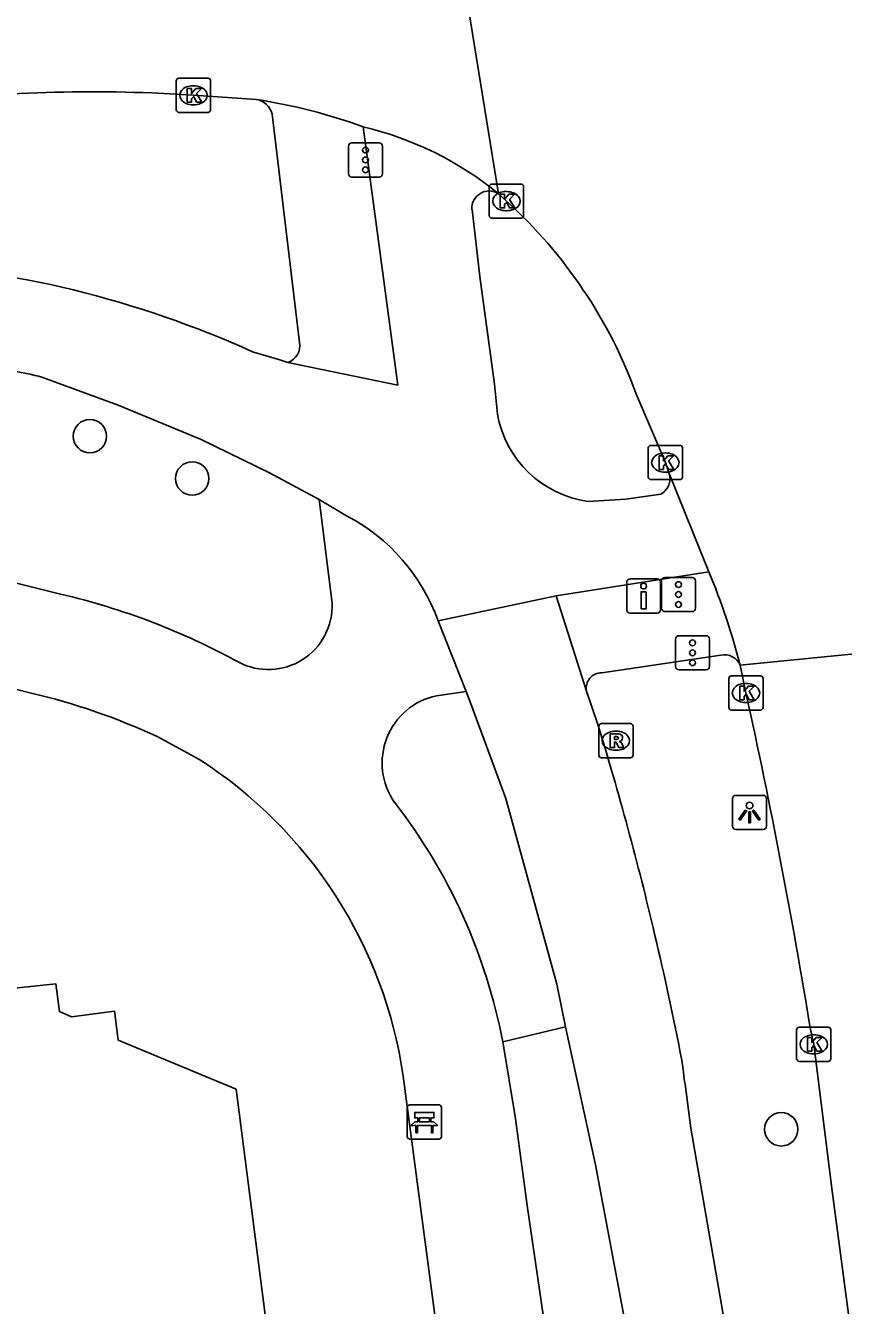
# Model space of a CAD drawing. Extents: x 160557 to 161245, y 385330 to 386505.
# Drawn here: x 161094.75 to 161118.66, y 386117.5 to 386154.93 of the extents above; entities that cross this region are included whole.
import ezdxf

# ---------------------------------------------------------------- set-up
doc = ezdxf.new("R2010")
doc.units = 0
for name, color, linetype in [('IMGEO_Bank', 7, 'Continuous'), ('IMGEO_Boom', 7, 'Continuous'), ('IMGEO_Drukknoppaal', 7, 'Continuous'), ('IMGEO_Fietspad_gesloten', 7, 'Continuous'), ('IMGEO_Haag', 7, 'Continuous'), ('IMGEO_Kolk', 7, 'Continuous'), ('IMGEO_Lichtpunt', 7, 'Continuous'), ('IMGEO_Pand', 7, 'Continuous'), ('IMGEO_Rijbaan_lokaal_gesloten', 7, 'Continuous'), ('IMGEO_Rijbaan_regionaal_gesloten', 7, 'Continuous'), ('IMGEO_Rioolput', 7, 'Continuous'), ('IMGEO_Verkeersregelinstallatiepaal', 7, 'Continuous'), ('IMGEO_Voetpad_open', 7, 'Continuous')]:
    doc.layers.add(name, color=color, linetype=linetype)

msp = doc.modelspace()

# ---------------------------------------------------------------- linework, layer by layer
at = {"layer": 'IMGEO_Bank'}
for p, q in [((161105.91, 386122.44), (161105.91, 386123.281)), ((161105.91, 386123.281), (161105.91, 386122.44)), ((161105.985, 386123.365), (161106.826, 386123.365)), ((161106.826, 386123.365), (161105.985, 386123.365)), ((161106.91, 386123.29), (161106.91, 386122.449)), ((161106.91, 386122.449), (161106.91, 386123.29)), ((161106.219, 386122.871), (161106.219, 386122.977)), ((161106.263, 386122.977), (161106.263, 386122.871)), ((161106.551, 386122.983), (161106.269, 386122.983)), ((161106.269, 386122.865), (161106.551, 386122.865)), ((161106.557, 386122.871), (161106.557, 386122.977)), ((161106.601, 386122.977), (161106.601, 386122.871)), ((161106.607, 386122.763), (161106.214, 386122.763)), ((161106.835, 386122.365), (161105.994, 386122.365)), ((161105.994, 386122.365), (161106.835, 386122.365))]:
    msp.add_line(p, q, dxfattribs=at)
for points in [[(161106.157, 386122.763), (161106.015, 386122.763), (161106.127, 386122.865), (161106.213, 386122.865)], [(161106.213, 386122.983), (161106.127, 386122.983), (161106.127, 386123.144), (161106.69, 386123.144), (161106.69, 386122.983), (161106.607, 386122.983)], [(161106.607, 386122.865), (161106.69, 386122.865), (161106.802, 386122.763), (161106.663, 386122.763)], [(161106.207, 386122.756), (161106.207, 386122.549), (161106.164, 386122.549), (161106.164, 386122.756)], [(161106.657, 386122.756), (161106.657, 386122.549), (161106.613, 386122.549), (161106.613, 386122.756)]]:
    msp.add_lwpolyline(points, dxfattribs=at)
for centre, radius, start, end in [((161105.988, 386123.287), 0.0779, 92.4484, 184.2845), ((161105.988, 386123.287), 0.0779, 92.4484, 184.2845), ((161106.832, 386123.287), 0.0779, 2.4484, 94.2845), ((161106.832, 386123.287), 0.0779, 2.4484, 94.2845), ((161106.212, 386122.976), 0.00671, 2.8957, 87.1043), ((161106.212, 386122.872), 0.00671, 272.8957, 357.1043), ((161106.269, 386122.976), 0.00671, 92.8957, 177.1043), ((161106.269, 386122.872), 0.00671, 182.8957, 267.1043), ((161106.551, 386122.976), 0.00671, 2.8957, 87.1043), ((161106.551, 386122.872), 0.00671, 272.8957, 357.1043), ((161106.608, 386122.976), 0.00671, 92.8957, 177.1043), ((161106.608, 386122.872), 0.00671, 182.8957, 267.1043), ((161106.157, 386122.756), 0.00671, 2.8957, 87.1043), ((161106.214, 386122.756), 0.00671, 92.8957, 177.1043), ((161106.606, 386122.756), 0.00671, 2.8957, 87.1043), ((161106.663, 386122.756), 0.00671, 92.8957, 177.1043), ((161105.988, 386122.443), 0.0779, 182.4484, 274.2845), ((161105.988, 386122.443), 0.0779, 182.4484, 274.2845), ((161106.832, 386122.443), 0.0779, 272.4484, 4.2845), ((161106.832, 386122.443), 0.0779, 272.4484, 4.2845)]:
    msp.add_arc(centre, radius, start, end, dxfattribs=at)
at = {"layer": 'IMGEO_Boom'}
for centre in [(161096.631, 386142.921), (161099.621, 386141.683), (161116.843, 386122.65)]:
    msp.add_circle(centre, 0.489, dxfattribs=at)
at = {"layer": 'IMGEO_Drukknoppaal'}
for p, q in [((161112.324, 386137.848), (161112.324, 386138.648)), ((161112.324, 386138.648), (161112.324, 386137.848)), ((161112.424, 386138.748), (161113.214, 386138.748)), ((161113.214, 386138.748), (161112.424, 386138.748)), ((161113.314, 386138.648), (161113.314, 386137.848)), ((161113.314, 386137.848), (161113.314, 386138.648)), ((161113.214, 386137.748), (161112.424, 386137.748)), ((161112.424, 386137.748), (161113.214, 386137.748))]:
    msp.add_line(p, q, dxfattribs=at)
msp.add_lwpolyline([(161112.894, 386138.373), (161112.894, 386137.873), (161112.744, 386137.873), (161112.744, 386138.373), (161112.894, 386138.373)], dxfattribs=at)
msp.add_circle((161112.819, 386138.538), 0.085, dxfattribs=at)
for centre, start, end in [((161112.424, 386138.648), 90, 180), ((161112.424, 386138.648), 90, 180), ((161113.214, 386138.648), 0, 90), ((161113.214, 386138.648), 360, 90), ((161112.424, 386137.848), 180, 270), ((161112.424, 386137.848), 180, 270), ((161113.214, 386137.848), 270, 0), ((161113.214, 386137.848), 270, 0)]:
    msp.add_arc(centre, 0.1, start, end, dxfattribs=at)
at = {"layer": 'IMGEO_Fietspad_gesloten'}
for points in [[(161104.622, 386151.968), (161105.631, 386144.417), (161102.414, 386145.08)], [(161108.543, 386143.569), (161108.455, 386144.446), (161108.033, 386147.587), (161107.802, 386149.553)], [(161102.414, 386145.08), (161102.186, 386145.155), (161101.385, 386145.389)], [(161095.222, 386144.647), (161097.457, 386143.826), (161099.882, 386142.826), (161101.878, 386141.848), (161103.332, 386141.068)], [(161113.324, 386141.225), (161112.302, 386141.081), (161111.198, 386141.012)], [(161104.137, 386140.589), (161103.332, 386141.068)], [(161110.258, 386138.254), (161114.73, 386138.953)], [(161110.258, 386138.254), (161106.812, 386137.525)], [(161111.149, 386135.466), (161110.258, 386138.254)], [(161107.634, 386135.457), (161106.812, 386137.525)], [(161107.634, 386135.457), (161107.761, 386135.119), (161108.794, 386132.329), (161110.28, 386126.892), (161110.531, 386125.651)], [(161111.472, 386134.521), (161111.149, 386135.466)], [(161148.452, 385847.677), (161138.394, 385924.653), (161138.05, 385927.289), (161136.446, 385938.828), (161135.875, 385944.268), (161133.517, 385961.082), (161129.434, 385991.971), (161128.166, 386002.978), (161126.999, 386010.941), (161125.68, 386021.034), (161123.854, 386033.968), (161119.01, 386071.603), (161113.888, 386108.427), (161111.412, 386121.611), (161110.531, 386125.651)], [(161151.452, 385848.709), (161143.69, 385907.496), (161141.35, 385925.019), (161118.602, 386095.351), (161117.244, 386105.163), (161114.201, 386122.678), (161114.101, 386123.435), (161114.09, 386123.518), (161114.029, 386123.972), (161114.019, 386124.048), (161114.009, 386124.124), (161113.973, 386124.396), (161113.936, 386124.668)]]:
    msp.add_lwpolyline(points, dxfattribs=at)
for centre, radius, start, end in [((161108.305, 386149.588), 0.505, 57.0411, 183.9286), ((161089.129, 386118.372), 29.667, 65.5986, 87.022), ((161093.033, 386136.405), 8.528, 75.1233, 86.0908), ((161111.626, 386144.113), 3.13, 190.0058, 262.1486), ((161113.073, 386141.679), 0.518, 298.9409, 17.3263), ((161101.553, 386135.634), 5.588, 19.7809, 62.4637), ((161018.934, 386106.131), 96.795, 13.27658, 17.05575), ((161019.028, 386106.189), 96.69, 11.01817, 13.25611)]:
    msp.add_arc(centre, radius, start, end, dxfattribs=at)
at = {"layer": 'IMGEO_Haag'}
msp.add_lwpolyline([(161110.531, 386125.651), (161108.702, 386125.203)], dxfattribs=at)
at = {"layer": 'IMGEO_Kolk'}
for p, q in [((161099.157, 386152.466), (161099.157, 386153.318)), ((161099.232, 386153.392), (161100.084, 386153.392)), ((161099.645, 386153.172), (161099.67, 386153.172)), ((161100.158, 386153.318), (161100.158, 386152.466)), ((161099.668, 386152.612), (161099.643, 386152.612)), ((161100.084, 386152.392), (161099.232, 386152.392)), ((161108.308, 386149.369), (161108.308, 386150.221)), ((161108.383, 386150.295), (161109.235, 386150.295)), ((161109.309, 386150.221), (161109.309, 386149.369)), ((161108.796, 386150.075), (161108.821, 386150.075)), ((161108.819, 386149.515), (161108.794, 386149.515)), ((161109.235, 386149.295), (161108.383, 386149.295)), ((161112.954, 386141.724), (161112.954, 386142.576)), ((161113.029, 386142.65), (161113.881, 386142.65)), ((161113.442, 386142.43), (161113.467, 386142.43)), ((161113.955, 386142.576), (161113.955, 386141.724)), ((161113.881, 386141.65), (161113.029, 386141.65)), ((161113.465, 386141.87), (161113.44, 386141.87)), ((161115.31, 386134.986), (161115.31, 386135.838)), ((161115.385, 386135.912), (161116.237, 386135.912)), ((161115.798, 386135.692), (161115.823, 386135.692)), ((161116.311, 386135.838), (161116.311, 386134.986)), ((161116.237, 386134.912), (161115.385, 386134.912)), ((161115.821, 386135.132), (161115.796, 386135.132)), ((161117.292, 386124.709), (161117.292, 386125.561)), ((161117.367, 386125.635), (161118.219, 386125.635)), ((161118.293, 386125.561), (161118.293, 386124.709)), ((161117.78, 386125.415), (161117.805, 386125.415)), ((161117.803, 386124.855), (161117.778, 386124.855)), ((161118.219, 386124.635), (161117.367, 386124.635))]:
    msp.add_line(p, q, dxfattribs=at)
for points in [[(161099.157, 386152.466), (161099.157, 386153.318)], [(161099.232, 386153.392), (161100.084, 386153.392)], [(161100.158, 386153.318), (161100.158, 386152.466)], [(161099.478, 386153.092), (161099.601, 386153.092), (161099.601, 386152.941), (161099.731, 386153.092), (161099.895, 386153.092), (161099.749, 386152.941), (161099.902, 386152.692), (161099.75, 386152.692), (161099.665, 386152.856), (161099.601, 386152.789), (161099.601, 386152.692), (161099.478, 386152.692), (161099.478, 386153.092)], [(161100.084, 386152.392), (161099.232, 386152.392)], [(161108.308, 386149.369), (161108.308, 386150.221)], [(161108.383, 386150.295), (161109.235, 386150.295)], [(161109.309, 386150.221), (161109.309, 386149.369)], [(161108.629, 386149.995), (161108.752, 386149.995), (161108.752, 386149.844), (161108.882, 386149.995), (161109.046, 386149.995), (161108.9, 386149.844), (161109.053, 386149.595), (161108.901, 386149.595), (161108.816, 386149.759), (161108.752, 386149.692), (161108.752, 386149.595), (161108.629, 386149.595), (161108.629, 386149.995)], [(161109.235, 386149.295), (161108.383, 386149.295)], [(161112.954, 386141.724), (161112.954, 386142.576)], [(161113.029, 386142.65), (161113.881, 386142.65)], [(161113.275, 386142.35), (161113.398, 386142.35), (161113.398, 386142.199), (161113.528, 386142.35), (161113.692, 386142.35), (161113.546, 386142.199), (161113.699, 386141.95), (161113.547, 386141.95), (161113.462, 386142.114), (161113.398, 386142.047), (161113.398, 386141.95), (161113.275, 386141.95), (161113.275, 386142.35)], [(161113.955, 386142.576), (161113.955, 386141.724)], [(161113.881, 386141.65), (161113.029, 386141.65)], [(161115.31, 386134.986), (161115.31, 386135.838)], [(161115.385, 386135.912), (161116.237, 386135.912)], [(161115.631, 386135.612), (161115.754, 386135.612), (161115.754, 386135.461), (161115.884, 386135.612), (161116.048, 386135.612), (161115.902, 386135.461), (161116.055, 386135.212), (161115.903, 386135.212), (161115.818, 386135.376), (161115.754, 386135.309), (161115.754, 386135.212), (161115.631, 386135.212), (161115.631, 386135.612)], [(161116.311, 386135.838), (161116.311, 386134.986)], [(161116.237, 386134.912), (161115.385, 386134.912)], [(161117.292, 386124.709), (161117.292, 386125.561)], [(161117.367, 386125.635), (161118.219, 386125.635)], [(161118.293, 386125.561), (161118.293, 386124.709)], [(161117.613, 386125.335), (161117.736, 386125.335), (161117.736, 386125.184), (161117.866, 386125.335), (161118.03, 386125.335), (161117.884, 386125.184), (161118.037, 386124.935), (161117.885, 386124.935), (161117.8, 386125.099), (161117.736, 386125.032), (161117.736, 386124.935), (161117.613, 386124.935), (161117.613, 386125.335)], [(161118.219, 386124.635), (161117.367, 386124.635)]]:
    msp.add_lwpolyline(points, dxfattribs=at)
for centre, start, end in [((161099.234, 386153.316), 91.552, 178.448), ((161099.234, 386153.316), 91.552, 178.448), ((161100.082, 386153.316), 1.552, 88.448), ((161100.082, 386153.316), 1.552, 88.448), ((161099.234, 386152.468), 181.552, 268.448), ((161099.234, 386152.468), 181.552, 268.448), ((161100.082, 386152.468), 271.552, 358.448), ((161100.082, 386152.468), 271.552, 358.448), ((161108.385, 386150.219), 91.552, 178.448), ((161108.385, 386150.219), 91.552, 178.448), ((161109.233, 386150.219), 1.552, 88.448), ((161109.233, 386150.219), 1.552, 88.448), ((161108.385, 386149.371), 181.552, 268.448), ((161108.385, 386149.371), 181.552, 268.448), ((161109.233, 386149.371), 271.552, 358.448), ((161109.233, 386149.371), 271.552, 358.448), ((161113.031, 386142.574), 91.552, 178.448), ((161113.031, 386142.574), 91.552, 178.448), ((161113.879, 386142.574), 1.552, 88.448), ((161113.879, 386142.574), 1.552, 88.448), ((161113.031, 386141.726), 181.552, 268.448), ((161113.031, 386141.726), 181.552, 268.448), ((161113.879, 386141.726), 271.552, 358.448), ((161113.879, 386141.726), 271.552, 358.448), ((161115.387, 386135.836), 91.552, 178.448), ((161115.387, 386135.836), 91.552, 178.448), ((161116.235, 386135.836), 1.552, 88.448), ((161116.235, 386135.836), 1.552, 88.448), ((161115.387, 386134.988), 181.552, 268.448), ((161115.387, 386134.988), 181.552, 268.448), ((161116.235, 386134.988), 271.552, 358.448), ((161116.235, 386134.988), 271.552, 358.448), ((161117.369, 386125.559), 91.552, 178.448), ((161117.369, 386125.559), 91.552, 178.448), ((161118.217, 386125.559), 1.552, 88.448), ((161118.217, 386125.559), 1.552, 88.448), ((161117.369, 386124.711), 181.552, 268.448), ((161117.369, 386124.711), 181.552, 268.448), ((161118.217, 386124.711), 271.552, 358.448), ((161118.217, 386124.711), 271.552, 358.448)]:
    msp.add_arc(centre, 0.0765, start, end, dxfattribs=at)
for centre, major_axis, ratio, start_param, end_param in [((161099.644, 386152.892), (-0.387, 0.002), 0.722429, 4.712389, 7.853982), ((161099.669, 386152.892), (-0.39, 0.002), 0.717154, 1.570796, 4.712389), ((161108.795, 386149.795), (-0.387, 0.002), 0.722429, 4.712389, 7.853982), ((161108.82, 386149.795), (-0.39, 0.002), 0.717154, 1.570796, 4.712389), ((161113.441, 386142.15), (-0.387, 0.002), 0.722429, 4.712389, 7.853982), ((161113.466, 386142.15), (-0.39, 0.002), 0.717154, 1.570796, 4.712389), ((161115.797, 386135.412), (-0.387, 0.002), 0.722429, 4.712389, 7.853982), ((161115.822, 386135.412), (-0.39, 0.002), 0.717154, 1.570796, 4.712389), ((161117.779, 386125.135), (-0.387, 0.002), 0.722429, 4.712389, 7.853982), ((161117.804, 386125.135), (-0.39, 0.002), 0.717154, 1.570796, 4.712389)]:
    msp.add_ellipse(centre, major_axis=major_axis, ratio=ratio, start_param=start_param, end_param=end_param, dxfattribs=at)
at = {"layer": 'IMGEO_Lichtpunt'}
for p, q in [((161115.417, 386132.321), (161115.417, 386131.514)), ((161115.417, 386132.321), (161115.417, 386131.514)), ((161116.319, 386132.416), (161115.511, 386132.416)), ((161116.319, 386132.416), (161115.511, 386132.416)), ((161116.413, 386131.514), (161116.413, 386132.321)), ((161116.413, 386131.514), (161116.413, 386132.321)), ((161115.511, 386131.42), (161116.319, 386131.42)), ((161115.511, 386131.42), (161116.319, 386131.42))]:
    msp.add_line(p, q, dxfattribs=at)
for points in [[(161115.791, 386131.985), (161115.83, 386131.957), (161115.642, 386131.695), (161115.604, 386131.722), (161115.791, 386131.985)], [(161115.893, 386131.937), (161115.94, 386131.937), (161115.94, 386131.615), (161115.893, 386131.615), (161115.893, 386131.937)], [(161116.003, 386131.957), (161116.041, 386131.984), (161116.228, 386131.722), (161116.189, 386131.694), (161116.003, 386131.957)]]:
    msp.add_lwpolyline(points, dxfattribs=at)
msp.add_circle((161115.916, 386132.119), 0.0994, dxfattribs=at)
for centre, start, end in [((161115.511, 386132.321), 90, 180), ((161115.511, 386132.321), 90, 180), ((161116.319, 386132.321), 0, 90), ((161116.319, 386132.321), 0, 90), ((161115.511, 386131.514), 180, 270), ((161115.511, 386131.514), 180, 270), ((161116.319, 386131.514), 270, 0), ((161116.319, 386131.514), 270, 360)]:
    msp.add_arc(centre, 0.0946, start, end, dxfattribs=at)
at = {"layer": 'IMGEO_Pand'}
msp.add_lwpolyline([(161094.066, 386126.739), (161095.633, 386126.907), (161095.738, 386126.09), (161096.096, 386125.94), (161097.352, 386126.102), (161097.461, 386125.257), (161100.903, 386123.82), (161103.842, 386100.994), (161104.227, 386098.183), (161106.115, 386083.521), (161104.416, 386081.321), (161086.584, 386079.032)], dxfattribs=at)
at = {"layer": 'IMGEO_Rijbaan_lokaal_gesloten'}
msp.add_lwpolyline([(161098.44, 386152.959), (161099.658, 386152.892), (161101.504, 386152.766)], dxfattribs=at)
for centre, radius, start, end in [((161096.689, 386108.989), 44.005, 87.7193, 93.0871), ((161099.126, 386136.985), 15.959, 69.8569, 81.4316), ((161102.333, 386142.358), 9.878, 50.7764, 76.6042)]:
    msp.add_arc(centre, radius, start, end, dxfattribs=at)
at = {"layer": 'IMGEO_Rijbaan_regionaal_gesloten'}
for points in [[(161107.06, 386159.396), (161108.58, 386150.011)], [(161108.58, 386150.011), (161108.809, 386149.795)], [(161112.611, 386144.133), (161113.455, 386142.15), (161113.568, 386141.833)], [(161113.568, 386141.833), (161114.73, 386138.953)], [(161119.776, 386136.63), (161115.64, 386136.228)], [(161115.64, 386136.228), (161115.811, 386135.412)], [(161117.704, 386125.534), (161117.793, 386125.135), (161118.324, 386120.92), (161138.432, 385969.231), (161143.986, 385926.464), (161144.136, 385925.363), (161149.384, 385886.841), (161152.178, 385865.454), (161154.606, 385846.156), (161154.812, 385843.88)]]:
    msp.add_lwpolyline(points, dxfattribs=at)
for centre, radius, start, end in [((161099.311, 386139.309), 14.148, 19.9341, 47.8282), ((161095.982, 386131.178), 20.296, 14.4079, 22.525), ((160934.666, 386095.577), 185.474, 9.29483, 12.40221)]:
    msp.add_arc(centre, radius, start, end, dxfattribs=at)
at = {"layer": 'IMGEO_Rioolput'}
for p, q in [((161111.508, 386133.588), (161111.508, 386134.44)), ((161111.583, 386134.514), (161112.435, 386134.514)), ((161112.509, 386134.44), (161112.509, 386133.588)), ((161111.996, 386134.294), (161112.021, 386134.294)), ((161112.019, 386133.734), (161111.994, 386133.734)), ((161112.435, 386133.514), (161111.583, 386133.514))]:
    msp.add_line(p, q, dxfattribs=at)
for points in [[(161111.508, 386133.588), (161111.508, 386134.44)], [(161111.583, 386134.514), (161112.435, 386134.514)], [(161112.509, 386134.44), (161112.509, 386133.588)], [(161112.097, 386134.212), (161111.845, 386134.214), (161111.845, 386133.814)], [(161112.023, 386134.133), (161111.969, 386134.133), (161111.969, 386134.052)], [(161111.845, 386133.814), (161111.969, 386133.814), (161111.969, 386133.976), (161111.98, 386133.976)], [(161111.969, 386134.052), (161112.021, 386134.052)], [(161112.027, 386133.947), (161112.098, 386133.814), (161112.238, 386133.814), (161112.173, 386133.94)], [(161112.435, 386133.514), (161111.583, 386133.514)]]:
    msp.add_lwpolyline(points, dxfattribs=at)
for centre, radius, start, end in [((161111.585, 386134.438), 0.0765, 91.552, 178.448), ((161111.585, 386134.438), 0.0765, 91.552, 178.448), ((161112.433, 386134.438), 0.0765, 1.552, 88.448), ((161112.433, 386134.438), 0.0765, 1.552, 88.448), ((161112.029, 386134.037), 0.0964, 77.0061, 93.1865), ((161112.043, 386134.094), 0.0378, 276.6634, 79.6772), ((161112.096, 386134.102), 0.109, 350.3612, 89.416), ((161112.094, 386134.102), 0.112, 277.5842, 350.9817), ((161111.979, 386133.923), 0.0533, 26.0293, 88.6989), ((161112.005, 386134.241), 0.19, 274.7715, 282.9687), ((161112.078, 386133.887), 0.108, 29.5134, 73.7905), ((161111.585, 386133.59), 0.0765, 181.552, 268.448), ((161111.585, 386133.59), 0.0765, 181.552, 268.448), ((161112.433, 386133.59), 0.0765, 271.552, 358.448), ((161112.433, 386133.59), 0.0765, 271.552, 358.448)]:
    msp.add_arc(centre, radius, start, end, dxfattribs=at)
for centre, major_axis, ratio, start_param, end_param in [((161111.995, 386134.014), (-0.387, 0.002), 0.722429, 4.712389, 7.853982), ((161112.02, 386134.014), (-0.39, 0.002), 0.717154, 1.570796, 4.712389)]:
    msp.add_ellipse(centre, major_axis=major_axis, ratio=ratio, start_param=start_param, end_param=end_param, dxfattribs=at)
at = {"layer": 'IMGEO_Verkeersregelinstallatiepaal'}
for p, q in [((161104.193, 386150.599), (161104.193, 386151.399)), ((161104.193, 386151.399), (161104.193, 386150.599)), ((161104.293, 386151.499), (161105.083, 386151.499)), ((161105.083, 386151.499), (161104.293, 386151.499)), ((161105.183, 386151.399), (161105.183, 386150.599)), ((161105.183, 386150.599), (161105.183, 386151.399)), ((161105.083, 386150.499), (161104.293, 386150.499)), ((161104.293, 386150.499), (161105.083, 386150.499)), ((161113.344, 386137.889), (161113.344, 386138.689)), ((161113.344, 386138.689), (161113.344, 386137.889)), ((161113.444, 386138.789), (161114.234, 386138.789)), ((161114.234, 386138.789), (161113.444, 386138.789)), ((161114.334, 386138.689), (161114.334, 386137.889)), ((161114.334, 386137.889), (161114.334, 386138.689)), ((161114.234, 386137.789), (161113.444, 386137.789)), ((161113.444, 386137.789), (161114.234, 386137.789)), ((161113.855, 386137.085), (161114.645, 386137.085)), ((161114.645, 386137.085), (161113.855, 386137.085)), ((161113.755, 386136.185), (161113.755, 386136.985)), ((161113.755, 386136.985), (161113.755, 386136.185)), ((161114.745, 386136.985), (161114.745, 386136.185)), ((161114.745, 386136.185), (161114.745, 386136.985)), ((161114.645, 386136.085), (161113.855, 386136.085)), ((161113.855, 386136.085), (161114.645, 386136.085))]:
    msp.add_line(p, q, dxfattribs=at)
for centre in [(161104.688, 386151.289), (161104.688, 386150.999), (161104.688, 386150.709), (161113.839, 386138.579), (161113.839, 386138.289), (161113.839, 386137.999), (161114.25, 386136.875), (161114.25, 386136.585), (161114.25, 386136.295)]:
    msp.add_circle(centre, 0.085, dxfattribs=at)
for centre, start, end in [((161104.293, 386151.399), 90, 180), ((161104.293, 386151.399), 90, 180), ((161105.083, 386151.399), 0, 90), ((161105.083, 386151.399), 360, 90), ((161104.293, 386150.599), 180, 270), ((161104.293, 386150.599), 180, 270), ((161105.083, 386150.599), 270, 0), ((161105.083, 386150.599), 270, 0), ((161113.444, 386138.689), 90, 180), ((161113.444, 386138.689), 90, 180), ((161114.234, 386138.689), 0, 90), ((161114.234, 386138.689), 360, 90), ((161113.444, 386137.889), 180, 270), ((161113.444, 386137.889), 180, 270), ((161114.234, 386137.889), 270, 0), ((161114.234, 386137.889), 270, 0), ((161113.855, 386136.985), 90, 180), ((161113.855, 386136.985), 90, 180), ((161114.645, 386136.985), 0, 90), ((161114.645, 386136.985), 360, 90), ((161113.855, 386136.185), 180, 270), ((161113.855, 386136.185), 180, 270), ((161114.645, 386136.185), 270, 0), ((161114.645, 386136.185), 270, 0)]:
    msp.add_arc(centre, 0.1, start, end, dxfattribs=at)
at = {"layer": 'IMGEO_Voetpad_open'}
for points in [[(161102.756, 386145.663), (161101.955, 386152.342)], [(161103.332, 386141.068), (161103.711, 386138.036)], [(161095.774, 386138.3), (161090.901, 386139.521)], [(161094.917, 386135.406), (161087.442, 386137.307)], [(161115.081, 386136.512), (161111.596, 386136.003)], [(161106.76, 386135.331), (161107.634, 386135.457)], [(161099.817, 386133.475), (161098.601, 386134.134)], [(161108.702, 386125.203), (161108.723, 386125.09), (161109.048, 386123.143), (161109.072, 386122.96), (161109.413, 386120.419), (161112.454, 386099.623), (161125.479, 386000), (161135.368, 385924.28)], [(161117.347, 386036.896), (161111.704, 386079.678), (161111.193, 386083.562), (161107.472, 386083.112), (161107.302, 386084.285), (161111.046, 386084.779), (161110.502, 386088.609), (161105.792, 386124.199)]]:
    msp.add_lwpolyline(points, dxfattribs=at)
for centre, radius, start, end in [((161101.412, 386152.216), 0.558, 13.0723, 80.4626), ((161102.258, 386145.563), 0.508, 287.9062, 11.3003), ((161091.171, 386118.447), 20.38, 61.213, 76.9464), ((161101.849, 386137.96), 1.864, 242.4004, 2.3405), ((161115.192, 386136.038), 0.487, 23.0067, 103.1276), ((161111.596, 386135.548), 0.455, 90.0449, 190.4069), ((161090.508, 386116.665), 19.253, 65.1421, 76.7607), ((161107.188, 386133.363), 2.014, 102.2636, 214.8512), ((161092.633, 386122.285), 13.297, 8.2751, 57.299), ((161092.547, 386122.124), 16.446, 10.7924, 37.839)]:
    msp.add_arc(centre, radius, start, end, dxfattribs=at)

doc.saveas('drawing.dxf')
